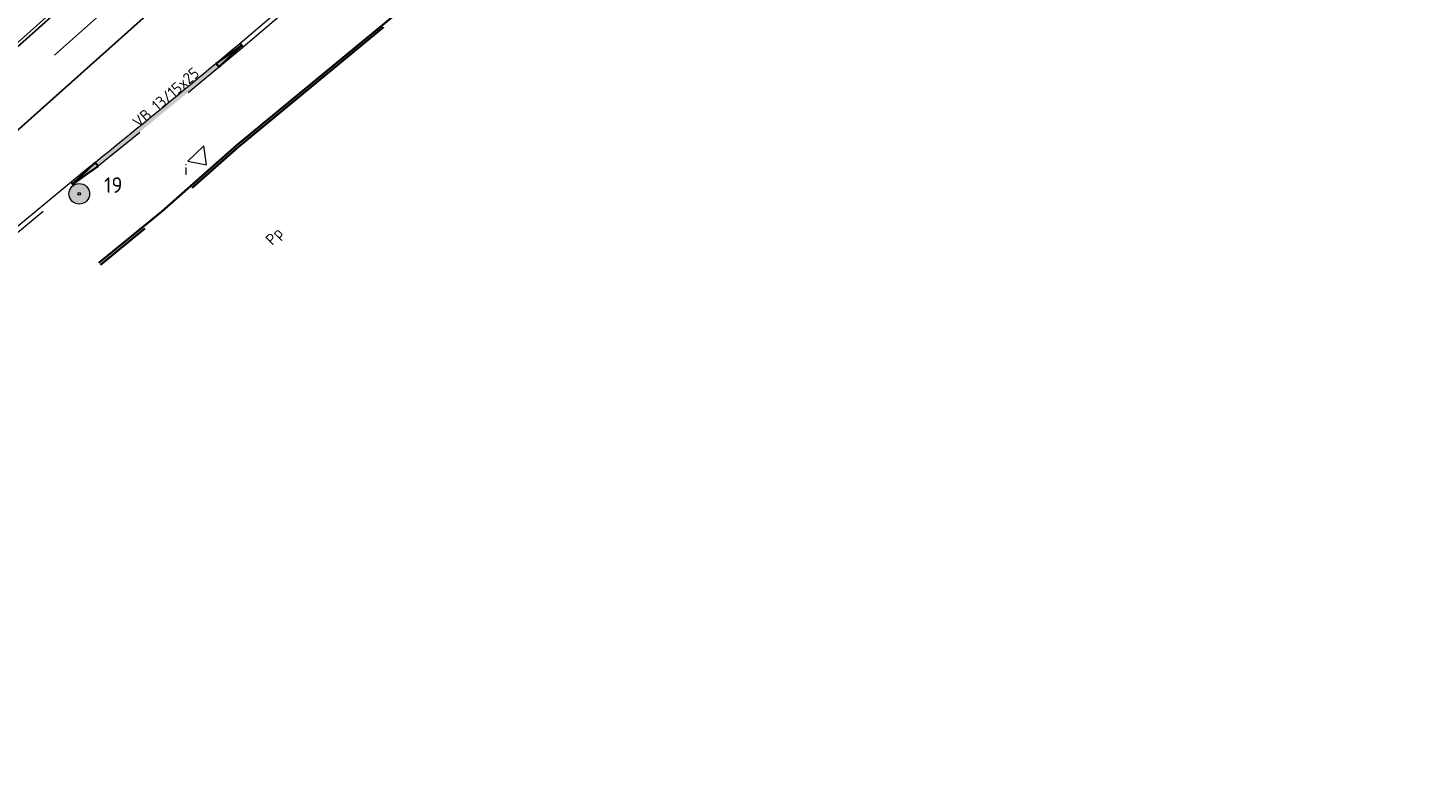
# Model space of a CAD drawing. Header units: metres. Extents: x 92403 to 95147, y 464428 to 465602.
# Tile 354 of 568: x 93029 to 93074, y 464961 to 464985. Entities that reach past the tile are written whole.
import ezdxf
from ezdxf.enums import TextEntityAlignment as Align

# ---------------------------------------------------------------- set-up
doc = ezdxf.new("R2010")
doc.units = ezdxf.units.M
for name, pattern in [('RI-DRAINAGE', [19.2, 6, -1.8, 1.8, -1.8, 2.4, -1.8, 1.8, -1.8]), ('VH-OPSLUITBAND_80X200', [14, 8, -2, 2, -2]), ('VH-TROTTOIRBAND', [15, 5, -2, 2, -2, 2, -2])]:
    doc.linetypes.add(name, pattern=pattern)
doc.layers.get('0').update_dxf_attribs({"linetype": 'CONTINUOUS'})
for name, color, linetype, lineweight in [('B-RO-OG-TOPOGRAFIE_BEBOUWING_ENTREE-S', 7, 'CONTINUOUS', 5), ('B-WE-RI-GWA_STROOMRICHTING-S', 30, 'CONTINUOUS', 25), ('B-WE-VH-VERHARDING_FUNDERING-G', 252, 'CONTINUOUS', 18), ('N-WE-GW-ONTGRAVING-V', 2, 'CONTINUOUS', 30), ('N-WE-IE-MEUBILAIR_WEGMEUBILAIR_LICHTMAST-T25', 7, 'CONTINUOUS', 25), ('N-WE-VH-KANTOPSLUITING_ELEMENT_VERLOOPBAND-G', 252, 'CONTINUOUS', 35), ('N-WE-VH-KANTOPSLUITING_OPSLUITBAND_80X200-G', 7, 'VH-OPSLUITBAND_80X200', 35), ('N-WE-VH-KANTOPSLUITING_TROTTOIRBAND-G', 7, 'VH-TROTTOIRBAND', 35), ('N-WE-VH-KANTOPSLUITING_TROTTOIRBAND_130 150-T18', 10, 'CONTINUOUS', 18), ('N-WE-VH-KANTOPSLUITING_VOORKANTBAND-G', 50, 'CONTINUOUS', 35), ('N-WE-VH-VERHARDING_BETON_INRITBLOKKEN-A', 253, 'CONTINUOUS', 0)]:
    doc.layers.add(name, color=color, linetype=linetype, lineweight=lineweight)
for name, color, linetype, lineweight, true_color in [('B-XX-KL-ET_LS_OV_LICHTMAST-S', 7, 'CONTINUOUS', 9, 0xff0026), ('N-OI-RI-DRAINAGE_DRAIN_PVC-G', 7, 'RI-DRAINAGE', 18, 0x00ff04), ('N-OI-RI-HWA_STROOMRICHTING-S', 7, 'CONTINUOUS', 25, 0x007bff)]:
    doc.layers.add(name, color=color, linetype=linetype, lineweight=lineweight, true_color=true_color)
doc.styles.add('NLCS-ISO', font='NLCS-ISO.ttf')
doc.styles.add('NLCS-ISO-M200-T18', font='NLCS-ISO.ttf', dxfattribs={"height": 0.36})
doc.styles.add('NLCS-ISO-M200-T25', font='NLCS-ISO.ttf', dxfattribs={"height": 0.5})

# ---------------------------------------------------------------- blocks, each defined once
blk = doc.blocks.new('LIGHTWEL 4M')
at = {"true_color": 0xffffff}
h = blk.add_hatch(color=7, dxfattribs=at)
h.dxf.hatch_style = 1
edge = h.paths.add_edge_path()
edge.add_arc((0, 0), 0.33, 0, 360)
at = {"color": 18, "true_color": 0x000000}
for radius in [0.33, 0.04]:
    blk.add_circle((0, 0), radius, dxfattribs=at)
blk = doc.blocks.new('SRO-BEBOUWING_ENTREE')
blk.add_lwpolyline([(0, 0.35), (0, -0.35), (0.5, 0)], close=True)
blk = doc.blocks.new('*U268')
at = {"ltscale": 0.1}
blk.add_hatch(color=256, dxfattribs=at).paths.add_polyline_path([(2.5, 0), (-2.5, -0.83), (-2.5, 0.83)])
at = {"ltscale": 0.1, "flags": 128}
blk.add_lwpolyline([(2.5, 0), (-2.5, -0.83), (-2.5, 0.83)], close=True, dxfattribs=at)
at = {"ltscale": 0.1, "style": 'NLCS-ISO'}
for tag, p in [('BOBL', (-132.31, 0)), ('MAT', (-0.5, 0.5))]:
    blk.add_attdef(tag, text='', height=1.8, dxfattribs=at).set_placement(p, align=Align.BOTTOM_RIGHT)
for tag, p in [('DIA', (0.5, 0.5)), ('BOBR', (132.22, 0))]:
    blk.add_attdef(tag, text='', height=1.8, dxfattribs=at).set_placement(p, align=Align.BOTTOM_LEFT)
blk.add_attdef('JVA', text='', height=1.8, dxfattribs=at).set_placement((0, -1), align=Align.TOP_CENTER)
at = {"ltscale": 0.1, "style": 'NLCS-ISO', "flags": 1}
blk.add_attdef('PUTNR-L', text='', height=1.8, dxfattribs=at).set_placement((-0.82, -5.89), align=Align.BOTTOM_RIGHT)
blk.add_attdef('PUTNR-L', text='', height=1.8, dxfattribs=at).set_placement((1.95, -5.77), align=Align.BOTTOM_LEFT)
blk = doc.blocks.new('*U378')
at = {"ltscale": 0.1}
blk.add_hatch(color=256, dxfattribs=at).paths.add_polyline_path([(-2.5, 0), (2.5, -0.83), (2.5, 0.83)])
at = {"ltscale": 0.1, "flags": 128}
blk.add_lwpolyline([(-2.5, 0), (2.5, -0.83), (2.5, 0.83)], close=True, dxfattribs=at)
at = {"ltscale": 0.1, "style": 'NLCS-ISO'}
for tag, p in [('BOBL', (-144.9, 0)), ('MAT', (-1, 0.5))]:
    blk.add_attdef(tag, text='', height=1.8, dxfattribs=at).set_placement(p, align=Align.BOTTOM_RIGHT)
for tag, p in [('DIA', (1, 0.5)), ('BOBR', (144.08, 0))]:
    blk.add_attdef(tag, text='', height=1.8, dxfattribs=at).set_placement(p, align=Align.BOTTOM_LEFT)
blk.add_attdef('JVA', text='', height=1.8, dxfattribs=at).set_placement((0, -1), align=Align.TOP_CENTER)

msp = doc.modelspace()

# ---------------------------------------------------------------- hatches: boundary and pattern name
at = {"layer": 'N-WE-VH-VERHARDING_BETON_INRITBLOKKEN-A', "transparency": 33554687}
h = msp.add_hatch(color=256, dxfattribs=at)
h.dxf.hatch_style = 1
h.paths.add_polyline_path([(93035.824692, 464984.646099), (93035.920996, 464984.531098), (93030.51016, 464980.085762), (93030.414581, 464980.201368)])

# ---------------------------------------------------------------- linework, layer by layer
at = {"layer": 'B-WE-VH-VERHARDING_FUNDERING-G', "lineweight": 13, "flags": 128}
msp.add_lwpolyline([(93186.080524, 465166.665417), (93176.333188, 465154.852823), (93140.256272, 465096.188325), (93093.646966, 465048.532315), (93048.484548, 465002.366688), (93002.605542, 464961.365746)], dxfattribs=at)
at = {"layer": 'N-OI-RI-DRAINAGE_DRAIN_PVC-G', "flags": 128}
msp.add_lwpolyline([(93018.248612, 464973.881988), (93046.80601, 464999.391367)], dxfattribs=at)
at = {"layer": 'N-WE-GW-ONTGRAVING-V', "flags": 128}
msp.add_lwpolyline([(93008.830663, 464969.047091), (93010.990625, 464965.614943), (93018.294645, 464972.18261), (93016.762043, 464973.892415), (93046.095895, 465000.095452), (93069.834336, 465024.03979), (93071.256927, 465022.634008), (93047.494792, 464998.665765), (93019.736573, 464973.870267), (93021.398984, 464972.015387), (93010.519667, 464962.232866), (93007.162721, 464967.567004)], close=True, dxfattribs=at)
at = {"layer": 'N-WE-VH-KANTOPSLUITING_ELEMENT_VERLOOPBAND-G', "flags": 128}
for points in [[(93035.150576, 464983.88766), (93035.874331, 464984.586459), (93035.057016, 464984.005259)], [(93035.824692, 464984.646099), (93035.920996, 464984.531098)], [(93035.057016, 464984.005259), (93035.15296, 464983.889961)], [(93031.188966, 464980.837016), (93030.46237, 464980.143565), (93031.283094, 464980.720258)], [(93031.283094, 464980.720258), (93031.188966, 464980.837016)], [(93030.51016, 464980.085762), (93030.414581, 464980.201368)]]:
    msp.add_lwpolyline(points, dxfattribs=at)
at = {"layer": 'N-WE-VH-KANTOPSLUITING_OPSLUITBAND_80X200-G', "flags": 128}
msp.add_lwpolyline([(93080.88, 465023.818), (93079.688, 465022.542), (93074.978, 465017.438), (93073.773142, 465016.237963), (93068.927, 465011.286), (93061.65436, 465004.003378), (93056.777, 464999.366), (93052.613, 464995.692), (93051.001, 464994.253), (93042.702, 464987.054), (93035.77, 464981.325), (93033.367, 464979.208), (93031.355, 464977.556)], dxfattribs=at)
at = {"layer": 'N-WE-VH-KANTOPSLUITING_TROTTOIRBAND-G', "lineweight": 15, "flags": 128}
msp.add_lwpolyline([(93037.993032, 464986.281157, -0.006981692), (93031.070101, 464980.548698), (93023.237198, 464974.072776, -0.162226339), (93017.252124, 464971.756926, 0.168789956), (93011.252024, 464969.346676), (93006.702236, 464965.38509, 0.386933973), (93006.413962, 464962.911383, 0.386933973)], format="xyb", dxfattribs=at)
at = {"layer": 'N-WE-VH-KANTOPSLUITING_VOORKANTBAND-G', "flags": 128}
msp.add_lwpolyline([(93031.304234, 464977.617829), (93033.31516, 464979.268947), (93035.718063, 464981.385862), (93042.6503, 464987.115057), (93050.948149, 464994.313059), (93052.559897, 464995.751835), (93056.722955, 464999.425003), (93061.598485, 465004.060641), (93068.870107, 465011.342243), (93073.716324, 465016.294283), (93074.920351, 465017.493492), (93079.629373, 465022.596433), (93080.82154, 465023.872612)], dxfattribs=at)
at = {"layer": 'N-WE-VH-KANTOPSLUITING_VOORKANTBAND-G', "linetype": 'Continuous', "lineweight": 15, "flags": 128}
msp.add_lwpolyline([(93037.897464, 464986.396793, -0.006984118), (93030.973736, 464980.663654), (93023.14162, 464974.188382, -0.162226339), (93017.244995, 464971.906756, 0.168789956), (93011.153523, 464969.459802), (93006.603735, 464965.498216, 0.388882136), (93006.300022, 464962.812959), (93006.292241, 464962.823724)], format="xyb", dxfattribs=at)

# ---------------------------------------------------------------- block references
at = {"layer": 'B-RO-OG-TOPOGRAFIE_BEBOUWING_ENTREE-S', "ltscale": 1, "rotation": 313.8166557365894}
msp.add_blockref('SRO-BEBOUWING_ENTREE', (93034.409706, 464981.12315), dxfattribs=at)
at = {"layer": 'B-WE-RI-GWA_STROOMRICHTING-S', "xscale": 0.2, "yscale": 0.2, "zscale": 0.2, "rotation": 41.78637784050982}
msp.add_blockref('*U378', (93025.2735, 464982.16), dxfattribs=at).add_auto_attribs({'MAT': 'Beton', 'DIA': '%%C700', 'BOBL': '-1,91', 'BOBR': '-1,87'})
at = {"layer": 'B-XX-KL-ET_LS_OV_LICHTMAST-S'}
msp.add_blockref('LIGHTWEL 4M', (93030.673648, 464979.831675), dxfattribs=at)
at = {"layer": 'N-OI-RI-HWA_STROOMRICHTING-S', "xscale": 0.2, "yscale": 0.2, "zscale": 0.2, "rotation": 41.58498579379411}
msp.add_blockref('*U268', (93030.13259, 464988.952558), dxfattribs=at).add_auto_attribs({'MAT': 'PVC', 'DIA': '%%C400', 'BOBL': '-1,48', 'BOBR': '-1,54'})

# ---------------------------------------------------------------- texts
at = {"layer": 'N-WE-IE-MEUBILAIR_WEGMEUBILAIR_LICHTMAST-T25', "insert": (93031.467829, 464980.362013), "char_height": 0.5, "attachment_point": 1, "style": 'NLCS-ISO-M200-T25'}
msp.add_mtext_dynamic_manual_height_columns('19', width=3.78348824, gutter_width=6.25, heights=[0], dxfattribs=at)
at = {"layer": 'N-WE-VH-KANTOPSLUITING_TROTTOIRBAND_130 150-T18', "char_height": 0.36, "width": 4.66934953, "attachment_point": 1, "style": 'NLCS-ISO-M200-T18'}
for s, insert, rotation in [('VB 13/15x25', (93032.338937, 464982.192082), 41.0611053), ('Pp', (93036.603508, 464978.407133), 46.1545594)]:
    msp.add_mtext(s, dxfattribs=dict(at, insert=insert, rotation=rotation))
at = {"layer": 'N-WE-VH-KANTOPSLUITING_TROTTOIRBAND_130 150-T18', "insert": (93034.038068, 464980.792293), "char_height": 0.36, "width": 4.66934953, "attachment_point": 1, "style": 'NLCS-ISO-M200-T18'}
msp.add_mtext('i', dxfattribs=at)

doc.saveas('drawing.dxf')
